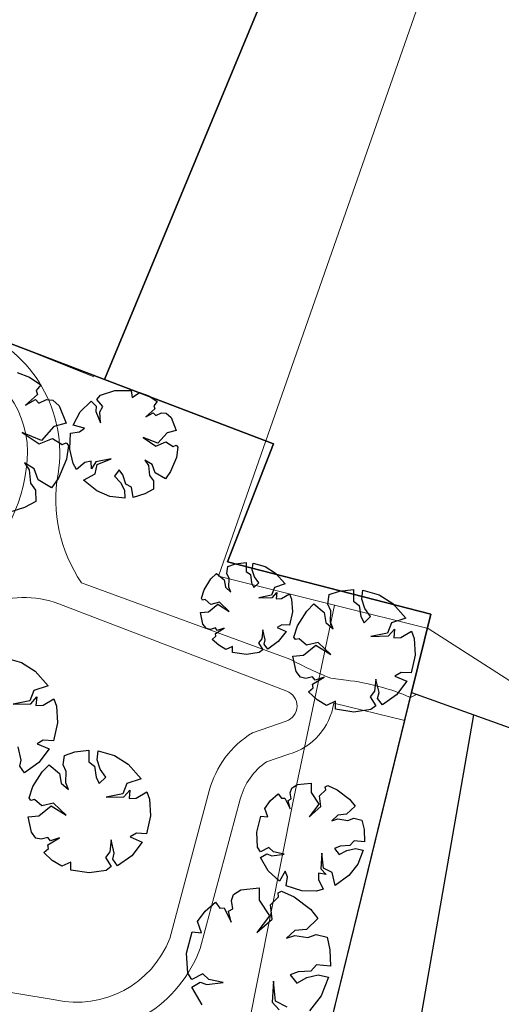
# Model space of a CAD drawing. Extents: x -1000932 to 2054797, y 285738 to 764020.
# Tile 337 of 656: x 229642 to 244648, y 564554 to 595228. Entities that reach past the tile are written whole.
import ezdxf

# ---------------------------------------------------------------- set-up
doc = ezdxf.new("R2010")
doc.units = 0
doc.header["$MEASUREMENT"] = 0
doc.layers.add('--schets pp', color=1, linetype='CONTINUOUS')
doc.layers.add('31.', color=7, linetype='CONTINUOUS')
for name, color, linetype, lineweight in [('T03', 84, 'CONTINUOUS', 0), ('T04', 84, 'CONTINUOUS', 0), ('T05', 84, 'CONTINUOUS', 0), ('T10', 84, 'CONTINUOUS', 0)]:
    doc.layers.add(name, color=color, linetype=linetype, lineweight=lineweight)

msp = doc.modelspace()

# ---------------------------------------------------------------- linework, layer by layer
at = {"layer": '--schets pp', "linetype": 'Continuous'}
msp.add_lwpolyline([(243784.544, 573571.641), (239846.669, 551014.425)], dxfattribs=at)
at = {"layer": '31.', "color": 7, "linetype": 'Continuous', "lineweight": 25, "ltscale": 10}
for points in [[(240141.04, 602936.904), (232286.04, 584022.904), (237548.04, 582010.904), (236120.04, 578341.904), (242453.04, 576707.904), (241854.04, 574262.904), (250140.04, 571295.904), (291895.04, 556343.904), (296454.04, 617844.904), (254210.04, 629924.904), (249710.04, 616384.904), (249505.04, 616447.904), (243687.04, 601177.904)], [(150984.04, 622432.904), (173433.04, 613174.904), (181072.04, 610121.904), (178812.04, 604466.904), (193224.04, 598956.904), (232286.04, 584022.904), (240141.04, 602936.904), (215350.04, 613042.904), (202193.04, 618336.904), (199000.04, 611251.904), (155583.04, 628611.904), (153558.04, 626554.904)]]:
    msp.add_lwpolyline(points, close=True, dxfattribs=at)
for points in [[(234725.04, 551406.904), (234725.04, 551406.904), (236189.04, 551081.904), (236403.04, 551958.904), (241854.04, 574262.904), (242453.04, 576707.904), (236120.04, 578341.904), (237548.04, 582010.904), (232286.04, 584022.904), (193224.04, 598956.904), (178420.04, 567736.904)], [(229567.602, 584239.998), (229944.759, 584092.342)], [(229944.759, 584092.342), (230301.54, 583856.998)], [(230301.54, 583856.998), (230158.196, 583677.623)], [(230198.54, 583552.717), (229821.821, 583224.123)], [(230158.196, 583677.623), (230198.54, 583552.717)], [(232040.79, 583398.279), (232157.384, 583527.248)], [(232157.384, 583527.248), (232603.837, 583673.248)], [(232603.837, 583673.248), (233114.915, 583679.436)], [(233114.915, 583679.436), (233151.337, 583462.967)], [(233151.337, 583462.967), (233378.087, 583618.342)], [(233378.087, 583618.342), (233660.946, 583507.623)], [(233660.946, 583507.623), (233928.54, 583331.123)], [(229821.821, 583224.123), (230133.54, 583392.123)], [(230133.54, 583392.123), (230242.415, 583283.654)], [(230242.415, 583283.654), (230475.446, 583391.373)], [(230475.446, 583391.373), (230675.571, 583377.279)], [(230675.571, 583377.279), (230874.134, 583197.123)], [(230874.134, 583197.123), (231086.415, 582657.873)], [(231527.962, 583011.154), (231866.321, 583348.654)], [(231866.321, 583348.654), (232027.868, 583193.279)], [(232027.868, 583193.279), (232013.493, 583026.717)], [(232232.884, 583180.342), (232040.79, 583398.279)], [(232141.556, 583010.873), (232232.884, 583180.342)], [(233928.54, 583331.123), (233821.04, 583196.592)], [(233821.04, 583196.592), (233851.306, 583102.873)], [(231309.759, 582593.748), (231527.962, 583011.154)], [(232013.493, 583026.717), (232160.368, 582673.686)], [(232160.368, 582673.686), (232141.556, 583010.873)], [(233851.306, 583102.873), (233568.743, 582856.436)], [(233568.743, 582856.436), (233802.54, 582982.467)], [(233802.54, 582982.467), (233884.196, 582901.092)], [(233884.196, 582901.092), (234058.962, 582981.873)], [(234058.962, 582981.873), (234209.056, 582971.311)], [(234209.056, 582971.311), (234357.977, 582836.217)], [(234357.977, 582836.217), (234517.196, 582431.748)], [(230706.915, 582556.436), (230324.321, 582122.873)], [(231086.415, 582657.873), (230706.915, 582556.436)], [(231656.931, 582506.248), (231309.759, 582593.748)], [(231507.431, 582384.936), (231656.931, 582506.248)], [(229716.102, 582370.342), (230247.571, 582011.248)], [(230324.321, 582122.873), (229716.102, 582370.342)], [(231201.977, 581845.623), (231228.696, 582349.092)], [(231228.696, 582349.092), (231507.431, 582384.936)], [(233489.477, 582216.123), (233888.071, 581946.811)], [(233945.634, 582030.498), (233489.477, 582216.123)], [(234232.587, 582355.686), (233945.634, 582030.498)], [(234517.196, 582431.748), (234232.587, 582355.686)], [(230247.571, 582011.248), (230661.915, 582183.186)], [(230661.915, 582183.186), (230965.415, 581997.186)], [(230965.415, 581997.186), (231088.009, 582047.311)], [(231088.009, 582047.311), (231160.477, 581961.154)], [(231160.477, 581961.154), (231097.852, 581532.029)], [(233888.071, 581946.811), (234198.821, 582075.748)], [(234198.821, 582075.748), (234426.462, 581936.248)], [(234426.462, 581936.248), (234518.384, 581973.842)], [(234518.384, 581973.842), (234572.727, 581909.248)], [(234572.727, 581909.248), (234525.759, 581587.373)], [(231309.509, 581397.717), (231201.977, 581845.623)], [(234525.759, 581587.373), (234343.962, 581147.592)], [(229787.821, 581424.561), (229934.696, 581200.967)], [(230091.352, 581238.561), (229787.821, 581424.561)], [(231097.852, 581532.029), (230855.415, 580945.654)], [(231415.837, 581213.561), (231309.509, 581397.717)], [(231674.306, 581430.936), (231415.837, 581213.561)], [(231865.227, 581476.748), (231674.306, 581430.936)], [(231883.149, 581240.311), (231865.227, 581476.748)], [(232011.493, 581449.748), (231883.149, 581240.311)], [(231991.54, 581079.936), (232052.915, 581374.248)], [(232494.071, 581542.279), (232011.493, 581449.748)], [(232052.915, 581374.248), (232494.071, 581542.279)], [(233543.259, 581506.779), (233653.415, 581339.092)], [(233770.899, 581367.279), (233543.259, 581506.779)], [(233653.415, 581339.092), (233688.962, 581029.217)], [(233863.727, 581109.998), (233770.899, 581367.279)], [(229934.696, 581200.967), (229982.102, 580787.779)], [(230215.102, 580895.498), (230091.352, 581238.561)], [(231627.04, 580883.717), (231991.54, 581079.936)], [(232738.181, 581204.811), (232591.618, 581006.529)], [(232591.618, 581006.529), (232778.431, 580810.623)], [(232853.915, 581046.186), (232738.181, 581204.811)], [(232946.446, 580757.779), (232853.915, 581046.186)], [(233688.962, 581029.217), (233806.462, 580863.248)], [(234180.649, 580922.029), (233863.727, 581109.998)], [(234343.962, 581147.592), (234180.649, 580922.029)], [(229982.102, 580787.779), (230138.759, 580566.529)], [(230637.696, 580644.873), (230215.102, 580895.498)], [(230855.415, 580945.654), (230637.696, 580644.873)], [(232041.493, 580548.311), (231627.04, 580883.717)], [(232778.431, 580810.623), (232906.212, 580569.498)], [(233123.274, 580668.186), (232946.446, 580757.779)], [(233177.04, 580347.154), (233123.274, 580668.186)], [(233806.462, 580863.248), (233807.649, 580599.498)], [(230138.759, 580566.529), (230140.352, 580214.842)], [(232455.649, 580375.904), (232041.493, 580548.311)], [(232918.556, 580323.936), (232455.649, 580375.904)], [(232906.212, 580569.498), (232918.556, 580323.936)], [(233546.243, 580459.092), (233177.04, 580347.154)], [(233807.649, 580599.498), (233546.243, 580459.092)], [(230140.352, 580214.842), (229791.79, 580027.623)], [(229791.79, 580027.623), (229299.54, 579878.404)], [(236129.649, 578195.998), (236368.587, 578276.779)], [(236368.587, 578276.779), (236693.852, 578318.467)], [(236693.852, 578318.467), (236693.587, 578041.779)], [(236889.462, 578093.842), (236913.79, 578301.404)], [(236913.79, 578301.404), (237294.446, 578192.498)], [(235602.727, 577812.279), (235771.462, 577978.311)], [(235771.462, 577978.311), (236010.571, 577776.029)], [(236093.415, 577974.748), (236129.649, 578195.998)], [(236168.462, 577819.061), (236093.415, 577974.748)], [(236693.587, 578041.779), (236829.149, 577941.717)], [(236829.149, 577941.717), (236865.993, 577686.904)], [(236962.524, 577873.686), (236889.462, 578093.842)], [(237294.446, 578192.498), (237617.243, 577989.529)], [(237617.243, 577989.529), (237917.29, 577649.873)], [(235388.243, 577469.342), (235602.727, 577812.279)], [(236010.571, 577776.029), (236052.056, 577547.248)], [(236154.509, 577554.311), (236168.462, 577819.061)], [(236865.993, 577686.904), (236940.602, 577537.623)], [(236940.602, 577537.623), (237091.446, 577683.123)], [(237091.446, 577683.123), (236962.524, 577873.686)], [(237917.29, 577649.873), (237584.056, 577536.842)], [(235303.431, 577206.217), (235388.243, 577469.342)], [(236052.056, 577547.248), (236223.165, 577398.186)], [(236223.165, 577398.186), (236154.509, 577554.311)], [(237491.056, 577298.842), (237097.556, 577220.279)], [(237584.056, 577536.842), (237491.056, 577298.842)], [(237515.118, 577229.717), (237652.259, 577387.123)], [(237652.259, 577387.123), (237633.915, 577186.404)], [(237800.399, 577197.873), (238047.743, 577343.561)], [(238047.743, 577343.561), (238110.868, 577174.186)], [(239241.009, 577021.436), (239289.337, 577316.436)], [(239289.337, 577316.436), (239607.915, 577424.154)], [(239607.915, 577424.154), (240041.602, 577479.748)], [(240041.602, 577479.748), (240041.243, 577110.842)], [(240302.399, 577180.279), (240334.837, 577457.029)], [(240334.837, 577457.029), (240842.399, 577311.779)], [(240842.399, 577311.779), (241272.79, 577041.154)], [(235339.868, 577144.373), (235303.431, 577206.217)], [(235422.227, 577162.904), (235339.868, 577144.373)], [(235593.337, 577013.842), (235422.227, 577162.904)], [(235525.509, 576783.967), (235811.946, 577015.998)], [(235872.009, 577078.029), (235593.337, 577013.842)], [(235811.946, 577015.998), (236168.087, 576796.029)], [(236168.087, 576796.029), (235872.009, 577078.029)], [(237097.556, 577220.279), (237515.118, 577229.717)], [(237633.915, 577186.404), (237800.399, 577197.873)], [(238110.868, 577174.186), (238137.743, 576783.561)], [(238586.774, 576804.873), (238811.743, 577026.217)], [(238811.743, 577026.217), (239130.556, 576756.498)], [(239341.071, 576813.873), (239241.009, 577021.436)], [(240041.243, 577110.842), (240221.993, 576977.436)], [(240399.821, 576886.717), (240302.399, 577180.279)], [(241272.79, 577041.154), (241672.837, 576588.279)], [(235276.212, 576760.373), (235525.509, 576783.967)], [(235352.556, 576398.904), (235276.212, 576760.373)], [(238137.743, 576783.561), (238044.274, 576365.373)], [(238300.79, 576347.592), (238586.774, 576804.873)], [(239130.556, 576756.498), (239185.852, 576451.467)], [(239322.462, 576460.873), (239341.071, 576813.873)], [(240221.993, 576977.436), (240271.118, 576637.654)], [(240571.712, 576632.623), (240399.821, 576886.717)], [(235458.306, 576264.623), (235352.556, 576398.904)], [(237805.571, 576374.686), (237663.134, 576294.092)], [(238044.274, 576365.373), (237805.571, 576374.686)], [(239185.852, 576451.467), (239413.993, 576252.686)], [(239413.993, 576252.686), (239322.462, 576460.873)], [(240271.118, 576637.654), (240370.602, 576438.623)], [(240370.602, 576438.623), (240571.712, 576632.623)], [(241228.54, 576437.592), (241104.54, 576120.248)], [(241672.837, 576588.279), (241228.54, 576437.592)], [(235582.618, 576234.592), (235458.306, 576264.623)], [(235740.509, 576277.623), (235582.618, 576234.592)], [(235739.587, 576103.842), (236011.227, 576270.498)], [(235751.727, 576021.029), (235739.587, 576103.842)], [(235797.462, 576197.873), (235740.509, 576277.623)], [(236011.227, 576270.498), (235797.462, 576197.873)], [(237217.524, 576224.842), (237185.681, 575939.529)], [(237290.79, 575908.186), (237217.524, 576224.842)], [(237663.134, 576294.092), (237941.79, 576171.717)], [(237941.79, 576171.717), (237699.946, 575852.686)], [(238187.712, 575996.748), (238300.79, 576347.592)], [(241104.54, 576120.248), (240579.868, 576015.498)], [(241136.618, 576028.092), (241319.477, 576237.967)], [(241319.477, 576237.967), (241295.009, 575970.342)], [(241516.993, 575985.623), (241846.774, 576179.904)], [(241846.774, 576179.904), (241930.946, 575954.061)], [(235642.634, 575923.436), (235751.727, 576021.029)], [(235841.993, 575737.717), (235642.634, 575923.436)], [(237185.681, 575939.529), (237085.196, 575810.373)], [(237085.196, 575810.373), (237215.446, 575600.592)], [(237255.212, 575770.623), (237290.79, 575908.186)], [(237368.681, 575617.561), (237255.212, 575770.623)], [(237699.946, 575852.686), (237368.681, 575617.561)], [(238236.274, 575914.279), (238187.712, 575996.748)], [(238346.087, 575938.998), (238236.274, 575914.279)], [(238574.243, 575740.248), (238346.087, 575938.998)], [(238945.806, 575825.873), (238574.243, 575740.248)], [(239340.571, 575449.811), (238945.806, 575825.873)], [(240579.868, 576015.498), (241136.618, 576028.092)], [(241295.009, 575970.342), (241516.993, 575985.623)], [(241930.946, 575954.061), (241966.79, 575433.217)], [(236063.446, 575604.967), (235841.993, 575737.717)], [(236275.446, 575703.186), (236063.446, 575604.967)], [(236275.415, 575516.592), (236275.446, 575703.186)], [(236704.681, 575449.623), (236275.415, 575516.592)], [(237099.493, 575508.967), (236704.681, 575449.623)], [(237215.446, 575600.592), (237099.493, 575508.967)], [(238483.806, 575433.748), (238865.712, 575743.154)], [(238865.712, 575743.154), (239340.571, 575449.811)], [(229189.227, 575348.217), (229696.79, 575202.998)], [(229696.79, 575202.998), (230127.165, 574932.373)], [(238151.399, 575402.311), (238483.806, 575433.748)], [(238253.196, 574920.342), (238151.399, 575402.311)], [(241966.79, 575433.217), (241842.165, 574875.623)], [(230127.165, 574932.373), (230527.227, 574479.467)], [(238394.196, 574741.311), (238253.196, 574920.342)], [(241523.899, 574888.029), (241333.977, 574780.592)], [(241842.165, 574875.623), (241523.899, 574888.029)], [(238559.946, 574701.248), (238394.196, 574741.311)], [(238770.462, 574758.623), (238559.946, 574701.248)], [(238769.243, 574526.904), (239131.415, 574749.154)], [(238785.431, 574416.498), (238769.243, 574526.904)], [(238846.415, 574652.311), (238770.462, 574758.623)], [(239131.415, 574749.154), (238846.415, 574652.311)], [(240739.821, 574688.248), (240697.368, 574307.842)], [(240837.509, 574266.029), (240739.821, 574688.248)], [(241333.977, 574780.592), (241705.509, 574617.436)], [(241705.509, 574617.436), (241383.056, 574192.029)], [(230082.915, 574328.811), (229958.915, 574011.436)], [(230527.227, 574479.467), (230082.915, 574328.811)], [(238639.962, 574286.373), (238785.431, 574416.498)], [(238905.79, 574038.748), (238639.962, 574286.373)], [(240697.368, 574307.842), (240563.384, 574135.654)], [(240790.071, 574082.623), (240837.509, 574266.029)], [(229958.915, 574011.436), (229434.259, 573906.717)], [(229434.259, 573906.717), (229991.009, 573919.279)], [(229991.009, 573919.279), (230173.852, 574129.186)], [(230173.852, 574129.186), (230149.384, 573861.561)], [(230371.384, 573876.842), (230701.165, 574071.092)], [(230701.165, 574071.092), (230785.321, 573845.248)], [(239201.056, 573861.748), (238905.79, 574038.748)], [(239483.727, 573992.717), (239201.056, 573861.748)], [(239483.681, 573743.936), (239483.727, 573992.717)], [(240563.384, 574135.654), (240737.04, 573855.904)], [(240941.368, 573878.561), (240790.071, 574082.623)], [(241383.056, 574192.029), (240941.368, 573878.561)], [(230149.384, 573861.561), (230371.384, 573876.842)], [(230785.321, 573845.248), (230821.165, 573324.436)], [(240056.024, 573654.654), (239483.681, 573743.936)], [(240582.462, 573733.748), (240056.024, 573654.654)], [(240737.04, 573855.904), (240582.462, 573733.748)], [(230821.165, 573324.436), (230696.54, 572766.811)], [(230378.29, 572779.217), (230188.352, 572671.811)], [(230696.54, 572766.811), (230378.29, 572779.217)], [(229691.884, 572157.217), (229594.196, 572579.436)], [(230188.352, 572671.811), (230559.884, 572508.623)], [(230559.884, 572508.623), (230237.446, 572083.248)], [(231042.477, 572308.873), (231361.071, 572416.592)], [(231361.071, 572416.592), (231794.743, 572472.186)], [(231794.743, 572472.186), (231794.399, 572103.279)], [(232055.556, 572172.717), (232087.993, 572449.467)], [(232087.993, 572449.467), (232595.54, 572304.217)], [(229644.477, 571973.811), (229691.884, 572157.217)], [(230237.446, 572083.248), (229795.759, 571769.748)], [(230994.165, 572013.873), (231042.477, 572308.873)], [(231794.399, 572103.279), (231975.149, 571969.873)], [(232152.962, 571879.154), (232055.556, 572172.717)], [(232595.54, 572304.217), (233025.946, 572033.592)], [(229795.759, 571769.748), (229644.477, 571973.811)], [(230053.946, 571340.029), (230339.915, 571797.311)], [(230339.915, 571797.311), (230564.884, 572018.654)], [(230564.884, 572018.654), (230883.696, 571748.936)], [(231094.227, 571806.311), (230994.165, 572013.873)], [(231075.634, 571453.311), (231094.227, 571806.311)], [(231975.149, 571969.873), (232024.274, 571630.092)], [(232324.868, 571625.061), (232152.962, 571879.154)], [(233025.946, 572033.592), (233425.993, 571580.717)], [(230883.696, 571748.936), (230939.009, 571443.904)], [(232024.274, 571630.092), (232123.743, 571431.061)], [(232123.743, 571431.061), (232324.868, 571625.061)], [(233425.993, 571580.717), (232981.681, 571430.029)], [(229940.852, 570989.186), (230053.946, 571340.029)], [(230939.009, 571443.904), (231167.165, 571245.123)], [(231167.165, 571245.123), (231075.634, 571453.311)], [(232981.681, 571430.029), (232857.681, 571112.686)], [(232889.759, 571020.529), (233072.634, 571230.404)], [(233072.634, 571230.404), (233048.149, 570962.779)], [(233270.149, 570978.061), (233599.931, 571172.342)], [(233599.931, 571172.342), (233684.087, 570946.498)], [(238071.165, 571147.217), (238120.212, 571289.436)], [(238120.212, 571289.436), (238289.259, 571398.342)], [(238289.259, 571398.342), (238721.134, 571447.436)], [(238721.134, 571447.436), (238720.962, 571152.842)], [(238720.962, 571152.842), (238960.79, 570791.498)], [(238982.618, 571047.779), (239176.29, 571231.529)], [(239163.759, 571330.092), (239240.243, 571365.842)], [(239176.29, 571231.529), (239163.759, 571330.092)], [(239240.243, 571365.842), (239538.977, 571237.186)], [(239538.977, 571237.186), (239916.696, 570947.748)], [(229989.415, 570906.717), (229940.852, 570989.186)], [(230099.259, 570931.436), (229989.415, 570906.717)], [(230327.384, 570732.686), (230099.259, 570931.436)], [(232857.681, 571112.686), (232333.009, 571007.936)], [(232333.009, 571007.936), (232889.759, 571020.529)], [(233048.149, 570962.779), (233270.149, 570978.061)], [(233684.087, 570946.498), (233719.931, 570425.654)], [(237280.165, 570654.248), (237460.321, 570898.811)], [(237460.321, 570898.811), (237700.071, 571111.592)], [(237700.071, 571111.592), (237802.196, 570972.967)], [(237802.196, 570972.967), (237900.54, 570977.936)], [(237900.54, 570977.936), (238065.446, 570641.217)], [(238004.243, 570899.686), (238103.962, 570957.498)], [(238065.446, 570641.217), (238004.243, 570899.686)], [(238103.962, 570957.498), (238071.165, 571147.217)], [(239026.743, 570714.217), (238982.618, 571047.779)], [(239916.696, 570947.748), (240092.337, 570731.623)], [(230236.946, 570426.186), (230618.852, 570735.592)], [(230698.946, 570818.311), (230327.384, 570732.686)], [(230618.852, 570735.592), (231093.727, 570442.248)], [(231093.727, 570442.248), (230698.946, 570818.311)], [(237371.571, 570395.029), (237280.165, 570654.248)], [(238960.79, 570791.498), (238663.431, 570398.936)], [(238663.431, 570398.936), (239026.743, 570714.217)], [(240092.337, 570731.623), (239828.743, 570474.123)], [(229904.54, 570394.748), (230236.946, 570426.186)], [(230006.352, 569912.779), (229904.54, 570394.748)], [(233719.931, 570425.654), (233595.306, 569868.061)], [(237026.743, 569920.592), (237153.04, 570415.842)], [(237153.04, 570415.842), (237371.571, 570395.029)], [(239556.196, 570451.061), (239362.524, 570267.279)], [(239362.524, 570267.279), (239553.024, 570330.279)], [(239553.024, 570330.279), (239861.54, 570284.404)], [(239828.743, 570474.123), (239556.196, 570451.061)], [(239861.54, 570284.404), (240052.243, 570354.967)], [(240052.243, 570354.967), (240307.321, 570287.842)], [(240307.321, 570287.842), (240375.29, 569998.998)], [(240375.29, 569998.998), (240387.852, 569613.404)], [(230147.352, 569733.748), (230006.352, 569912.779)], [(230313.102, 569693.686), (230147.352, 569733.748)], [(230523.602, 569751.061), (230313.102, 569693.686)], [(230522.415, 569519.342), (230884.571, 569741.561)], [(230599.571, 569644.748), (230523.602, 569751.061)], [(230884.571, 569741.561), (230599.571, 569644.748)], [(232492.977, 569680.686), (232450.524, 569300.279)], [(232590.649, 569258.467), (232492.977, 569680.686)], [(233277.04, 569880.467), (233087.118, 569773.029)], [(233087.118, 569773.029), (233458.665, 569609.873)], [(233595.306, 569868.061), (233277.04, 569880.467)], [(237052.227, 569451.561), (237026.743, 569920.592)], [(240063.837, 569644.561), (239931.556, 569496.936)], [(240387.852, 569613.404), (240063.837, 569644.561)], [(230393.102, 569278.811), (230538.571, 569408.936)], [(230538.571, 569408.936), (230522.415, 569519.342)], [(233458.665, 569609.873), (233136.196, 569184.467)], [(237146.602, 569305.561), (237052.227, 569451.561)], [(237406.837, 569434.717), (237146.602, 569305.561)], [(237546.899, 569302.623), (237406.837, 569434.717)], [(239628.993, 569482.217), (239445.837, 569411.467)], [(239445.837, 569411.467), (239599.431, 569218.592)], [(239599.431, 569218.592), (239837.009, 569348.342)], [(239931.556, 569496.936), (239628.993, 569482.217)], [(239837.009, 569348.342), (240102.993, 569409.373)], [(240102.993, 569409.373), (240343.384, 569357.748)], [(240343.384, 569357.748), (240173.368, 568924.061)], [(230658.946, 569031.186), (230393.102, 569278.811)], [(230954.227, 568854.186), (230658.946, 569031.186)], [(232450.524, 569300.279), (232316.54, 569128.092)], [(232316.54, 569128.092), (232490.196, 568848.342)], [(232543.227, 569075.061), (232590.649, 569258.467)], [(232694.524, 568870.998), (232543.227, 569075.061)], [(233136.196, 569184.467), (232694.524, 568870.998)], [(237149.399, 569124.186), (237341.29, 569240.029)], [(237387.837, 568710.029), (237149.399, 569124.186)], [(237341.29, 569240.029), (237498.431, 569183.029)], [(237498.431, 569183.029), (237877.462, 569233.529)], [(237877.462, 569233.529), (237546.899, 569302.623)], [(239056.696, 569263.029), (239021.181, 568772.967)], [(239104.806, 568793.436), (239056.696, 569263.029)], [(231236.884, 568985.154), (230954.227, 568854.186)], [(231236.852, 568736.373), (231236.884, 568985.154)], [(231809.181, 568647.092), (231236.852, 568736.373)], [(232335.602, 568726.186), (231809.181, 568647.092)], [(232490.196, 568848.342), (232335.602, 568726.186)], [(237734.524, 568391.217), (237387.837, 568710.029)], [(237908.899, 568703.904), (237734.524, 568391.217)], [(237987.399, 568528.092), (237908.899, 568703.904)], [(239021.181, 568772.967), (239190.259, 568594.779)], [(239373.212, 568657.967), (239104.806, 568793.436)], [(240173.368, 568924.061), (239899.665, 568568.623)], [(237949.868, 568249.592), (237987.399, 568528.092)], [(238957.227, 568638.654), (238952.071, 568442.373)], [(238952.071, 568442.373), (239095.149, 568136.467)], [(239190.259, 568594.779), (238957.227, 568638.654)], [(239468.399, 568255.092), (239373.212, 568657.967)], [(239899.665, 568568.623), (239468.399, 568255.092)], [(236302.618, 567976.029), (236528.009, 568121.217)], [(236528.009, 568121.217), (237103.852, 568186.686)], [(237103.852, 568186.686), (237103.618, 567793.873)], [(238429.243, 568093.498), (237949.868, 568249.592)], [(238889.743, 568081.404), (238429.243, 568093.498)], [(239095.149, 568136.467), (238889.743, 568081.404)], [(236237.212, 567786.373), (236302.618, 567976.029)], [(236280.946, 567533.436), (236237.212, 567786.373)], [(237103.618, 567793.873), (237423.368, 567312.092)], [(237452.477, 567653.779), (237710.712, 567898.811)], [(237694.009, 568030.217), (237795.977, 568077.904)], [(237710.712, 567898.811), (237694.009, 568030.217)], [(237795.977, 568077.904), (238194.29, 567906.342)], [(238194.29, 567906.342), (238697.931, 567520.404)], [(235422.759, 567455.186), (235742.431, 567738.904)], [(235742.431, 567738.904), (235878.602, 567554.029)], [(235878.602, 567554.029), (236009.712, 567560.686)], [(236009.712, 567560.686), (236229.602, 567111.748)], [(236147.977, 567456.342), (236280.946, 567533.436)], [(237511.321, 567209.061), (237452.477, 567653.779)], [(238697.931, 567520.404), (238932.118, 567232.248)], [(235182.54, 567129.123), (235422.759, 567455.186)], [(236229.602, 567111.748), (236147.977, 567456.342)], [(237423.368, 567312.092), (237026.915, 566788.654)], [(237026.915, 566788.654), (237511.321, 567209.061)], [(238932.118, 567232.248), (238580.649, 566888.936)], [(235304.431, 566783.467), (235182.54, 567129.123)], [(238217.243, 566858.186), (237959.024, 566613.154)], [(238580.649, 566888.936), (238217.243, 566858.186)], [(234844.665, 566150.904), (235013.056, 566811.248)], [(235013.056, 566811.248), (235304.431, 566783.467)], [(237959.024, 566613.154), (238213.024, 566697.123)], [(238213.024, 566697.123), (238624.384, 566635.998)], [(238624.384, 566635.998), (238878.665, 566730.061)], [(238878.665, 566730.061), (239218.759, 566640.561)], [(239218.759, 566640.561), (239309.399, 566255.436)], [(239309.399, 566255.436), (239326.134, 565741.311)], [(234878.634, 565525.529), (234844.665, 566150.904)], [(238894.118, 565782.842), (238717.727, 565586.029)], [(239326.134, 565741.311), (238894.118, 565782.842)], [(235004.462, 565330.842), (234878.634, 565525.529)], [(235351.431, 565503.061), (235004.462, 565330.842)], [(235538.196, 565326.936), (235351.431, 565503.061)], [(235978.946, 565234.811), (235538.196, 565326.936)], [(238314.321, 565566.404), (238070.118, 565472.061)], [(238070.118, 565472.061), (238274.899, 565214.904)], [(238274.899, 565214.904), (238591.665, 565387.904)], [(238717.727, 565586.029), (238314.321, 565566.404)], [(238591.665, 565387.904), (238946.321, 565469.248)], [(238946.321, 565469.248), (239266.837, 565400.404)], [(239266.837, 565400.404), (239040.149, 564822.154)], [(235008.196, 565089.029), (235264.056, 565243.467)], [(235326.102, 564536.779), (235008.196, 565089.029)], [(235264.056, 565243.467), (235473.571, 565167.467)], [(235473.571, 565167.467), (235978.946, 565234.811)], [(237551.243, 565274.154), (237503.899, 564620.717)], [(237615.415, 564647.998), (237551.243, 565274.154)], [(239040.149, 564822.154), (238675.212, 564348.279)], [(237503.899, 564620.717), (237729.337, 564383.123)], [(237973.274, 564467.404), (237615.415, 564647.998)]]:
    msp.add_lwpolyline(points, dxfattribs=at)
at = {"layer": '31.', "color": 7, "linetype": 'Continuous', "lineweight": 18, "ltscale": 10}
for points in [[(222156.384, 587898.779), (228237.759, 585575.561, -0.355021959), (230837.79, 581072.123, 0.19477633), (231568.899, 577684.342)], [(227449.134, 584803.623), (227879.821, 584638.623, -0.355023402), (229847.415, 581230.623, -0.208533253), (227661.415, 577616.561)], [(231568.915, 577684.342), (238060.946, 575306.748, 0.026634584), (239332.972, 574713.537), (239813.639, 574652.2, -0.073425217), (241818.194, 574116.232), (242006.756, 574208.221)], [(236891.227, 573014.561), (237944.321, 573373.467, 0.701887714), (237961.571, 574313.779), (230861.04, 577028.436, 0.414288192), (226987.227, 575296.842), (224711.571, 569339.904, 0.47439705), (227024.571, 565309.529), (230748.54, 564693.686, 0.371195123), (234315.79, 566602.811), (235549.837, 571208.279, -0.19074873), (236891.227, 573014.561)], [(241642.715, 573399.639), (239425.131, 573938.101, -0.296186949), (238023.993, 572344.154)], [(233566.431, 564223.811, 0.168130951), (235268.868, 566295.998), (236515.759, 570949.467, -0.177836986), (237332.337, 572108.404), (238023.993, 572344.154)]]:
    msp.add_lwpolyline(points, format="xyb", dxfattribs=at)
at = {"layer": 'T03', "flags": 128}
for points in [[(231955.144, 584106.921), (223653.144, 587423.921), (208361.144, 593499.921), (194604.144, 598523.921), (194179.144, 598843.921)], [(234305.144, 551506.921), (238157.144, 570829.921), (239454.144, 576989.921)]]:
    msp.add_lwpolyline(points, dxfattribs=at)
at = {"layer": 'T04', "flags": 128}
msp.add_lwpolyline([(248970.144, 615454.921), (235838.144, 577893.921)], dxfattribs=at)
at = {"layer": 'T05', "flags": 128}
for points in [[(236181.72, 551051.497), (242453.144, 576707.921), (236120.144, 578341.921)], [(235838.144, 577893.921), (239454.144, 576989.921)], [(239454.144, 576989.921), (242373.144, 576260.921)]]:
    msp.add_lwpolyline(points, dxfattribs=at)
at = {"layer": 'T10', "flags": 128}
msp.add_lwpolyline([(248385.144, 572405.921), (242373.144, 576260.921)], dxfattribs=at)

doc.saveas('drawing.dxf')
